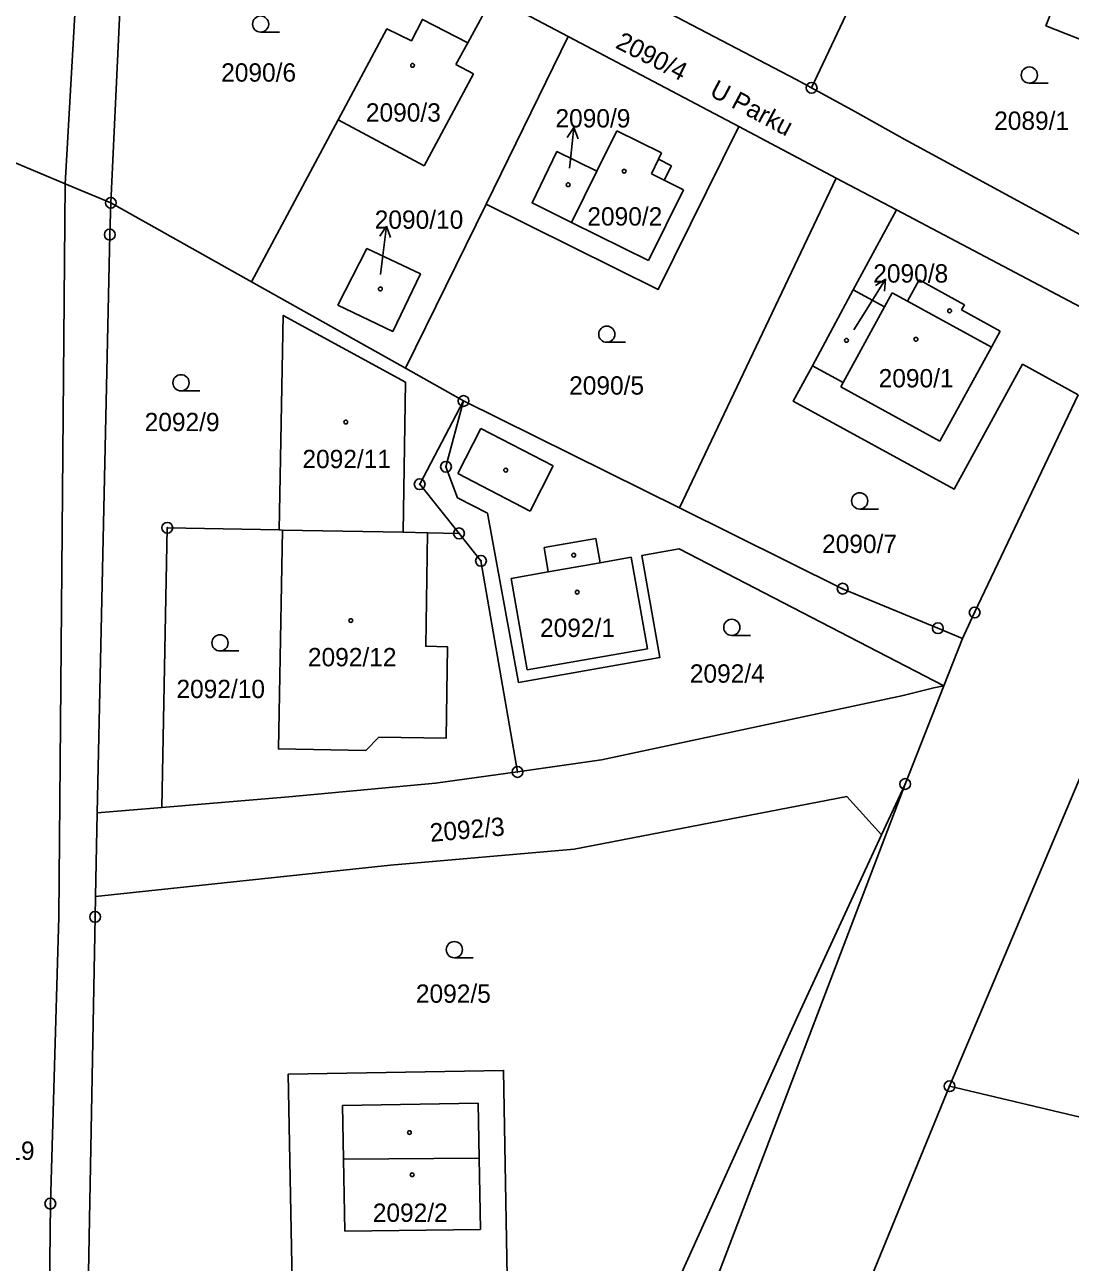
# Model space of a CAD drawing. Extents: x -733394 to -722299, y -1082822 to -1075049.
# Drawn here: x -729380.2 to -729283.2, y -1079631.8 to -1079517.1 of the extents above; entities that cross this region are included whole.
import ezdxf

# ---------------------------------------------------------------- set-up
doc = ezdxf.new("R2010")
doc.units = 0
for name, color, linetype in [('Hranice parcel', 7, 'Continuous'), ('Parcelní čísla', 7, 'Continuous'), ('Pop  PČ popisy', 7, 'Continuous'), ('Vnitřní kresba', 7, 'Continuous'), ('Značky bodu BP', 7, 'Continuous'), ('Značky budov', 7, 'Continuous'), ('Značky kultur', 7, 'Continuous')]:
    doc.layers.add(name, color=color, linetype=linetype)

msp = doc.modelspace()

# ---------------------------------------------------------------- linework, layer by layer
at = {"layer": 'Hranice parcel'}
for p, q in [((-729370.45, -1079496.65), (-729372.19, -1079533.57)), ((-729296.37, -1079500.06), (-729307.16, -1079522.9)), ((-729329.74, -1079518.14), (-729336.75, -1079514.44)), ((-729329.74, -1079518.14), (-729337.37, -1079533.68)), ((-729313.92, -1079526.5), (-729329.74, -1079518.14)), ((-729313.92, -1079526.5), (-729304.88, -1079531.27)), ((-729319.42, -1079561.87), (-729304.88, -1079531.27)), ((-729304.88, -1079531.27), (-729299.29, -1079534.22)), ((-729372.19, -1079533.57), (-729359.15, -1079540.9)), ((-729344.86, -1079548.92), (-729337.37, -1079533.68)), ((-729299.29, -1079534.22), (-729303.29, -1079541.64)), ((-729279.29, -1079544.78), (-729299.29, -1079534.22)), ((-729359.15, -1079540.9), (-729344.86, -1079548.92)), ((-729307.09, -1079548.68), (-729303.29, -1079541.64)), ((-729344.86, -1079548.92), (-729339.46, -1079551.95)), ((-729339.46, -1079551.95), (-729319.42, -1079561.87)), ((-729356.26, -1079563.92), (-729356.56, -1079563.91)), ((-729356.26, -1079563.92), (-729345.07, -1079564.13)), ((-729345.07, -1079564.13), (-729342.79, -1079564.17)), ((-729342.79, -1079564.17), (-729339.88, -1079564.23)), ((-729294.9, -1079578.38), (-729293.17, -1079573.97)), ((-729282.01, -1079586.34), (-729294.36, -1079615.51)), ((-729373.46, -1079590.15), (-729367.47, -1079589.65)), ((-729373.61, -1079597.9), (-729373.46, -1079590.15)), ((-729373.61, -1079597.9), (-729373.65, -1079599.8)), ((-729373.65, -1079599.8), (-729374.39, -1079640)), ((-729294.36, -1079615.51), (-729302.75, -1079635.93)), ((-729269.67, -1079621.34), (-729294.36, -1079615.51))]:
    msp.add_line(p, q, dxfattribs=at)
for points in [[(-729296.37, -1079500.06), (-729293.15, -1079501.42), (-729295.04, -1079505.85), (-729296.73, -1079510), (-729290.26, -1079512.98), (-729284.78, -1079515.5), (-729285.42, -1079517.14), (-729275.29, -1079521.13), (-729274.91, -1079520.18), (-729273.98, -1079520.54), (-729272.33, -1079516.25), (-729273.26, -1079515.9), (-729271.54, -1079511.52), (-729271.13, -1079510.35), (-729266.03, -1079512.74), (-729265.57, -1079512.93)], [(-729327.26, -1079512.37), (-729308.6, -1079522.12), (-729307.16, -1079522.9)], [(-729336.75, -1079514.44), (-729339.07, -1079518.73), (-729343.26, -1079516.56), (-729344.29, -1079518.56), (-729346.57, -1079517.44), (-729351.09, -1079525.87), (-729359.15, -1079540.9)], [(-729307.16, -1079522.9), (-729303.15, -1079525.09), (-729298.51, -1079527.69), (-729277.21, -1079539.26), (-729276.75, -1079539.45)], [(-729372.19, -1079533.57), (-729376.42, -1079531.8), (-729386.08, -1079527.75), (-729390.59, -1079525.86)], [(-729337.37, -1079533.68), (-729321.39, -1079541.6), (-729313.92, -1079526.5)], [(-729329.44, -1079535.38), (-729333.1, -1079533.57), (-729330.8, -1079528.81), (-729327.09, -1079530.64), (-729329.44, -1079535.38)], [(-729372.19, -1079533.57), (-729372.29, -1079536.52), (-729373.46, -1079590.15)], [(-729348.43, -1079537.8), (-729343.46, -1079540.16), (-729346.03, -1079545.5), (-729351.12, -1079543.06), (-729348.43, -1079537.8)], [(-729303.29, -1079541.64), (-729300.4, -1079543.23), (-729304.24, -1079550.25), (-729307.09, -1079548.68)], [(-729356.56, -1079563.91), (-729356.19, -1079544.02), (-729344.84, -1079550.22), (-729345.07, -1079564.13)], [(-729307.09, -1079548.68), (-729308.87, -1079551.98), (-729293.94, -1079560.14), (-729287.58, -1079548.55), (-729282.43, -1079551.39)], [(-729293.17, -1079573.97), (-729292.03, -1079571.57), (-729282.43, -1079551.39)], [(-729339.46, -1079551.95), (-729343.53, -1079559.67), (-729339.88, -1079564.23)], [(-729339.46, -1079551.95), (-729341.09, -1079558.05), (-729340.02, -1079560.92), (-729337.23, -1079562.36), (-729334.35, -1079578.06), (-729321.24, -1079575.74), (-729322.91, -1079566.28), (-729319.45, -1079565.67), (-729294.9, -1079578.38)], [(-729319.42, -1079561.87), (-729304.28, -1079569.36), (-729295.44, -1079573.03), (-729293.17, -1079573.97)], [(-729367.47, -1079589.65), (-729366.95, -1079563.71), (-729356.56, -1079563.91)], [(-729342.79, -1079564.17), (-729342.96, -1079574.7), (-729340.95, -1079574.74), (-729341.07, -1079583.22), (-729347.33, -1079583.14), (-729348.52, -1079584.36), (-729356.63, -1079584.22), (-729356.26, -1079563.92)], [(-729339.88, -1079564.23), (-729337.84, -1079566.78), (-729334.45, -1079586.36)], [(-729334.45, -1079586.36), (-729326.67, -1079585.25), (-729298.67, -1079579.27), (-729295.83, -1079578.55), (-729294.9, -1079578.38)], [(-729294.9, -1079578.38), (-729298.48, -1079587.48), (-729300.66, -1079592.18)], [(-729367.47, -1079589.65), (-729355.68, -1079588.68), (-729342.06, -1079587.39), (-729334.45, -1079586.36)], [(-729373.61, -1079597.9), (-729346.25, -1079595.01), (-729329.19, -1079593.52), (-729303.88, -1079588.64), (-729300.66, -1079592.18)], [(-729300.66, -1079592.18), (-729308.57, -1079609.25), (-729319.83, -1079634.14)], [(-729355.23, -1079640.07), (-729355.72, -1079614.39), (-729335.75, -1079614.04), (-729335.3, -1079640.15)]]:
    msp.add_lwpolyline(points, dxfattribs=at)
at = {"layer": 'Pop  PČ popisy'}
for p, q in [((-729329.23, -1079526.57), (-729329.83, -1079527.52)), ((-729329.54, -1079529.56), (-729329.23, -1079526.57)), ((-729329.23, -1079526.57), (-729328.83, -1079527.62)), ((-729329.63, -1079530.36), (-729329.54, -1079529.56)), ((-729346.62, -1079535.72), (-729347.24, -1079536.65)), ((-729346.99, -1079538.7), (-729346.62, -1079535.72)), ((-729346.62, -1079535.72), (-729346.25, -1079536.78)), ((-729347.18, -1079540.22), (-729346.99, -1079538.7)), ((-729301.88, -1079543.2), (-729300.29, -1079540.66)), ((-729300.29, -1079540.66), (-729301.24, -1079541.24)), ((-729300.29, -1079540.66), (-729300.4, -1079541.77)), ((-729303.24, -1079545.36), (-729301.88, -1079543.2))]:
    msp.add_line(p, q, dxfattribs=at)
at = {"layer": 'Vnitřní kresba'}
for p, q in [((-729376.42, -1079531.8), (-729372.23, -1079457.88)), ((-729339.07, -1079518.73), (-729340.16, -1079520.75)), ((-729340.16, -1079520.75), (-729338.53, -1079521.62)), ((-729338.53, -1079521.62), (-729343.12, -1079530.14)), ((-729343.12, -1079530.14), (-729351.09, -1079525.87)), ((-729325.23, -1079526.88), (-729327.09, -1079530.64)), ((-729321.08, -1079528.94), (-729325.23, -1079526.88)), ((-729322.03, -1079530.87), (-729321.37, -1079529.53)), ((-729321.37, -1079529.53), (-729321.08, -1079528.94)), ((-729321.37, -1079529.53), (-729320.16, -1079530.13)), ((-729320.83, -1079531.47), (-729322.03, -1079530.87)), ((-729320.16, -1079530.13), (-729320.83, -1079531.47)), ((-729377.01, -1079599.8), (-729376.42, -1079531.8)), ((-729319.04, -1079532.35), (-729320.83, -1079531.47)), ((-729322.29, -1079538.92), (-729319.04, -1079532.35)), ((-729329.44, -1079535.38), (-729322.29, -1079538.92)), ((-729298.27, -1079542.68), (-729297.19, -1079540.71)), ((-729297.19, -1079540.71), (-729292.98, -1079543.02)), ((-729299.68, -1079541.91), (-729300.4, -1079543.23)), ((-729298.27, -1079542.68), (-729299.68, -1079541.91)), ((-729290.46, -1079546.96), (-729298.27, -1079542.68)), ((-729292.98, -1079543.02), (-729293.24, -1079543.5)), ((-729293.24, -1079543.5), (-729289.65, -1079545.47)), ((-729289.65, -1079545.47), (-729290.46, -1079546.96)), ((-729295.25, -1079555.67), (-729290.46, -1079546.96)), ((-729304.24, -1079550.25), (-729304.46, -1079550.64)), ((-729304.46, -1079550.64), (-729295.25, -1079555.67)), ((-729340, -1079558.69), (-729337.84, -1079554.51)), ((-729337.84, -1079554.51), (-729331.13, -1079557.98)), ((-729333.29, -1079562.16), (-729340, -1079558.69)), ((-729331.13, -1079557.98), (-729333.29, -1079562.16)), ((-729331.99, -1079565.55), (-729327.17, -1079564.7)), ((-729331.6, -1079567.8), (-729331.99, -1079565.55)), ((-729327.17, -1079564.7), (-729326.77, -1079566.95)), ((-729326.77, -1079566.95), (-729323.9, -1079566.45)), ((-729323.9, -1079566.45), (-729322.4, -1079574.93)), ((-729335.04, -1079568.41), (-729331.6, -1079567.8)), ((-729331.6, -1079567.8), (-729326.77, -1079566.95)), ((-729333.54, -1079576.9), (-729335.04, -1079568.41)), ((-729322.4, -1079574.93), (-729333.54, -1079576.9)), ((-729316.91, -1079635.83), (-729298.48, -1079587.48)), ((-729377.8, -1079626.4), (-729377.01, -1079599.8)), ((-729338.1, -1079617.08), (-729350.68, -1079617.29)), ((-729338.01, -1079622.18), (-729338.1, -1079617.08)), ((-729350.68, -1079617.29), (-729350.59, -1079622.27)), ((-729350.59, -1079622.27), (-729338.01, -1079622.18)), ((-729350.59, -1079622.27), (-729350.46, -1079628.95)), ((-729337.9, -1079628.79), (-729338.01, -1079622.18)), ((-729378.02, -1079649.77), (-729377.8, -1079626.4)), ((-729337.9, -1079628.79), (-729350.46, -1079628.95))]:
    msp.add_line(p, q, dxfattribs=at)
at = {"layer": 'Značky bodu BP'}
for centre, radius in [((-729307.16, -1079522.9), 0.5), ((-729307.16, -1079522.9), 0.0303), ((-729372.19, -1079533.57), 0.5), ((-729372.19, -1079533.57), 0.0303), ((-729372.29, -1079536.52), 0.5), ((-729372.29, -1079536.52), 0.0303), ((-729339.46, -1079551.95), 0.5), ((-729339.46, -1079551.95), 0.0303), ((-729341.09, -1079558.05), 0.5), ((-729341.09, -1079558.05), 0.0303), ((-729343.53, -1079559.67), 0.5), ((-729343.53, -1079559.67), 0.0303), ((-729366.95, -1079563.71), 0.5), ((-729366.95, -1079563.71), 0.0303), ((-729339.88, -1079564.23), 0.5), ((-729339.88, -1079564.23), 0.0303), ((-729337.84, -1079566.78), 0.5), ((-729337.84, -1079566.78), 0.0303), ((-729304.28, -1079569.36), 0.5), ((-729304.28, -1079569.36), 0.0303), ((-729292.03, -1079571.57), 0.5), ((-729292.03, -1079571.57), 0.0303), ((-729295.44, -1079573.03), 0.5), ((-729295.44, -1079573.03), 0.0303), ((-729334.45, -1079586.36), 0.5), ((-729334.45, -1079586.36), 0.0303), ((-729298.48, -1079587.48), 0.5), ((-729298.48, -1079587.48), 0.0303), ((-729373.65, -1079599.8), 0.5), ((-729373.65, -1079599.8), 0.0303), ((-729294.36, -1079615.51), 0.5), ((-729294.36, -1079615.51), 0.0303), ((-729377.8, -1079626.4), 0.5), ((-729377.8, -1079626.4), 0.0303)]:
    msp.add_circle(centre, radius, dxfattribs=at)
at = {"layer": 'Značky budov'}
for centre in [(-729344.19, -1079520.82), (-729324.55, -1079530.64), (-729329.75, -1079531.89), (-729347.18, -1079541.56), (-729294.35, -1079543.59), (-729297.48, -1079546.23), (-729303.92, -1079546.33), (-729350.39, -1079553.9), (-729335.55, -1079558.37), (-729329.24, -1079566.25), (-729328.91, -1079569.68), (-729349.92, -1079572.32), (-729344.48, -1079619.81), (-729344.23, -1079623.72)]:
    msp.add_circle(centre, 0.175, dxfattribs=at)
at = {"layer": 'Značky kultur'}
for p, q in [((-729358.29, -1079517.74), (-729356.54, -1079517.74)), ((-729286.96, -1079522.47), (-729285.21, -1079522.47)), ((-729326.17, -1079546.51), (-729324.42, -1079546.51)), ((-729365.68, -1079551.01), (-729363.93, -1079551.01)), ((-729302.7, -1079561.97), (-729300.95, -1079561.97)), ((-729314.57, -1079573.7), (-729312.82, -1079573.7)), ((-729362.06, -1079575.14), (-729360.31, -1079575.14)), ((-729340.31, -1079603.59), (-729338.56, -1079603.59))]:
    msp.add_line(p, q, dxfattribs=at)
for centre in [(-729358.29, -1079516.99), (-729286.96, -1079521.72), (-729326.17, -1079545.76), (-729365.68, -1079550.26), (-729302.7, -1079561.22), (-729314.57, -1079572.95), (-729362.06, -1079574.39), (-729340.31, -1079602.84)]:
    msp.add_circle(centre, 0.75, dxfattribs=at)

# ---------------------------------------------------------------- texts
at = {"layer": 'Parcelní čísla'}
for s, rotation, p in [('2090/4', 333, (-729325.46, -1079519.15)), ('2092/3', 5, (-729342.51, -1079592.85))]:
    msp.add_text(s, height=1.7, rotation=rotation, dxfattribs=at).set_placement(p)
for s, p in [('2090/6', (-729361.95, -1079522.33)), ('2090/3', (-729348.52, -1079526.04)), ('2090/9', (-729330.93, -1079526.58)), ('2089/1', (-729290.22, -1079526.8)), ('2090/10', (-729347.7, -1079535.98)), ('2090/2', (-729327.97, -1079535.68)), ('2090/8', (-729301.44, -1079540.97)), ('2090/1', (-729300.94, -1079550.69)), ('2090/5', (-729329.66, -1079551.36)), ('2092/9', (-729369.05, -1079554.75)), ('2092/11', (-729354.41, -1079558.18)), ('2090/7', (-729306.19, -1079566.05)), ('2092/1', (-729332.36, -1079573.84)), ('2092/12', (-729353.9, -1079576.56)), ('2092/4', (-729318.46, -1079578.08)), ('2092/10', (-729366.1, -1079579.51)), ('2092/5', (-729343.88, -1079607.77)), ('3419', (-729384.32, -1079622.34)), ('2092/2', (-729347.88, -1079628.09))]:
    msp.add_text(s, height=1.7, dxfattribs=at).set_placement(p)
at = {"layer": 'Pop  PČ popisy'}
msp.add_text('U Parku', height=1.7, rotation=332, dxfattribs=at).set_placement((-729316.73, -1079523.59))

doc.saveas('drawing.dxf')
